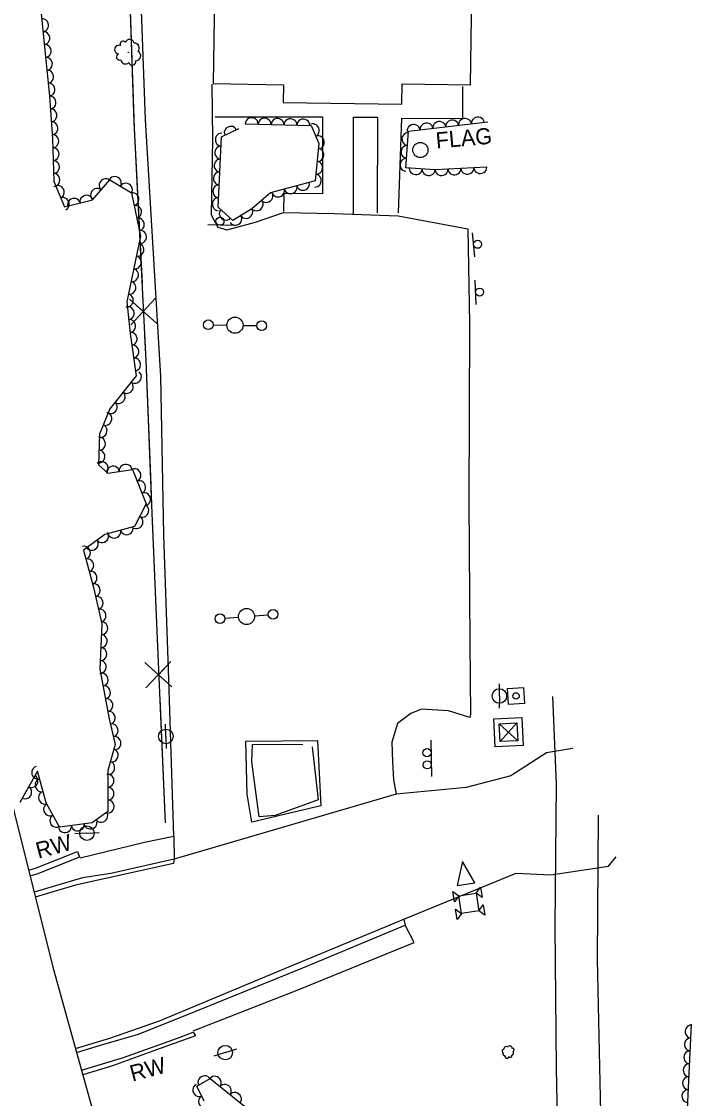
# Model space of a CAD drawing. Extents: x 1722896 to 1754269, y 648279 to 666297.
# Drawn here: x 1740349.4 to 1740560.8, y 650991.4 to 651324.6 of the extents above; entities that cross this region are included whole.
import ezdxf

# ---------------------------------------------------------------- set-up
doc = ezdxf.new("R2010")
doc.units = 0
for name, color, linetype in [('DESIGN - CENTERLINE - Proposed', 7, 'Continuous'), ('DESIGN - CENTERLINE - Proposed Text', 7, 'Continuous'), ('DESIGN - PUBLIC HEARING - Shapes', 7, 'Continuous'), ('DESIGN - SCRATCH - User 1', 7, 'Continuous'), ('SURVEY - CENTERLINE - Preliminary Text', 7, 'Continuous'), ('SURVEY - DTM - Breaklines', 7, 'Continuous'), ('SURVEY - VEGETATION - Features with Text', 7, 'Continuous')]:
    doc.layers.add(name, color=color, linetype=linetype)

msp = doc.modelspace()

# ---------------------------------------------------------------- linework, layer by layer
at = {"layer": 'DESIGN - CENTERLINE - Proposed'}
msp.add_lwpolyline([(1740283.96, 651081.72), (1740342.8, 651099.73), (1740347.1, 651079.89), (1740359.29, 651031.28), (1740373.18, 650981.55), (1740382.03, 650954.63), (1740296.86, 650930.12), (1740294.78, 650954.4), (1740288.89, 651022.95), (1740284.47, 651072.33), (1740283.96, 651081.72)], dxfattribs=at)
at = {"layer": 'DESIGN - CENTERLINE - Proposed Text'}
msp.add_line((1740472.88, 651284.87), (1740472.88, 651284.87), dxfattribs=at)
for points in [[(1740382.5, 651630.85), (1740378.89, 651527.56), (1740378.26, 651468.13), (1740380.18, 651418.22), (1740381.48, 651373.51), (1740384.27, 651291.49), (1740387.93, 651219.78), (1740389.67, 651174.94), (1740391.6, 651128.82), (1740393.85, 651076.64)], [(1740382.62, 651339.89), (1740384.2, 651293.52)], [(1740466.11, 651265.41), (1740467.11, 651294.7), (1740486.07, 651294.63), (1740486.04, 651304.56)], [(1740384.2, 651293.52), (1740384.27, 651291.49), (1740386.71, 651243.58)], [(1740409.37, 651295.15), (1740442.57, 651295.15), (1740442.58, 651271.35), (1740430.6, 651271.44), (1740430.5, 651265.82)], [(1740452.21, 651265.13), (1740452.15, 651295.04), (1740459.64, 651295.08), (1740459.51, 651265.47)], [(1740391.25, 651231.19), (1740382.86, 651238.68), (1740387.06, 651234.89), (1740390.85, 651239.08), (1740383.26, 651230.79)], [(1740387.53, 651227.5), (1740387.93, 651219.78), (1740389.43, 651181.14)], [(1740389.43, 651181.14), (1740389.67, 651174.94), (1740391.5, 651131.18)], [(1740395.94, 651118.76), (1740387.6, 651126.31), (1740391.77, 651122.49), (1740395.6, 651126.65), (1740387.94, 651118.42)], [(1740392.19, 651115.1), (1740393.85, 651076.64)]]:
    msp.add_lwpolyline(points, dxfattribs=at)
msp.add_lwpolyline([(1740488.38, 651305.08), (1740491.54, 651515.13), (1740475.24, 651515.38), (1740473.92, 651427.72), (1740442.61, 651427.16), (1740442.54, 651435.19), (1740411.71, 651435.65), (1740411.58, 651427.53), (1740410.55, 651427.55), (1740408.72, 651305.43), (1740430.52, 651305.1), (1740430.44, 651299.61), (1740467.1, 651299.06), (1740467.2, 651305.39)], close=True, dxfattribs=at)
msp.add_circle((1740472.88, 651284.88), 2.35, dxfattribs=at)
at = {"layer": 'DESIGN - PUBLIC HEARING - Shapes'}
for p, q in [((1740414.58, 651261.54), (1740407.08, 651261.7)), ((1740489.76, 651251.83), (1740489.01, 651259.3)), ((1740490.15, 651237.11), (1740489.83, 651244.61)), ((1740502.5, 651115.95), (1740502.5, 651115.95)), ((1740497.3, 651107.35), (1740503.04, 651102.1)), ((1740497.54, 651101.85), (1740502.79, 651107.59)), ((1740476.09, 651102.23), (1740476.32, 651091.04)), ((1740500.17, 651104.72), (1740500.17, 651104.72)), ((1740487.89, 651051.78), (1740487.89, 651051.78))]:
    msp.add_line(p, q, dxfattribs=at)
for points in [[(1740500.15, 651113.31), (1740499.86, 651118.3), (1740504.85, 651118.6), (1740505.15, 651113.61)], [(1740496.02, 651100.18), (1740495.63, 651108.87), (1740504.32, 651109.27), (1740504.71, 651100.58)], [(1740497.54, 651101.85), (1740497.3, 651107.35), (1740502.79, 651107.59), (1740503.04, 651102.1)]]:
    msp.add_lwpolyline(points, close=True, dxfattribs=at)
for points in [[(1740484.27, 651057.25), (1740489.71, 651058.08), (1740485.91, 651064.68), (1740484.27, 651057.25)], [(1740485.59, 651048.65), (1740484.25, 651046.82), (1740483.77, 651049.99), (1740485.59, 651048.65), (1740484.76, 651054.08), (1740483.42, 651052.26), (1740482.93, 651055.42), (1740484.76, 651054.08), (1740490.19, 651054.92), (1740491.53, 651056.74), (1740492.02, 651053.58), (1740490.19, 651054.92), (1740491.03, 651049.48), (1740492.37, 651051.31), (1740492.85, 651048.14), (1740491.03, 651049.48), (1740485.59, 651048.65)]]:
    msp.add_lwpolyline(points, dxfattribs=at)
for centre, radius in [((1740410.84, 651262.84), 1.25), ((1740490.6, 651255.71), 1.25), ((1740491.21, 651240.93), 1.25), ((1740502.5, 651115.95), 1), ((1740474.94, 651098.39), 1.25), ((1740475.02, 651094.64), 1.25)]:
    msp.add_circle(centre, radius, dxfattribs=at)
at = {"layer": 'DESIGN - SCRATCH - User 1'}
for points in [[(1740351.59, 651062), (1740353.78, 651062.65), (1740366.79, 651067.79)], [(1740366.79, 651067.79), (1740367.32, 651066.08), (1740354.2, 651060.85), (1740352.03, 651060.21)], [(1740367.98, 651000.17), (1740381.02, 651004.08), (1740397.68, 651010.09), (1740402.53, 651011.96)], [(1740402.53, 651011.96), (1740403.28, 651010.8), (1740390.02, 651006.01), (1740377.53, 651001.49), (1740368.38, 650998.75)]]:
    msp.add_lwpolyline(points, dxfattribs=at)
at = {"layer": 'SURVEY - CENTERLINE - Preliminary Text'}
for points in [[(1740396.6, 651072.52), (1740394.97, 651121.06), (1740393.45, 651165.66), (1740392.52, 651214.78), (1740387.79, 651294.33), (1740383.43, 651412.34), (1740383.19, 651448.45), (1740380.24, 651488.39), (1740383.29, 651553.94), (1740383.99, 651603.05)], [(1740408.36, 651305.25), (1740408.57, 651288.26), (1740408.16, 651264.85), (1740410.16, 651261.02), (1740413.01, 651260.17), (1740421.82, 651262.51), (1740430.48, 651265.5), (1740446.17, 651265.19), (1740466.04, 651264.49), (1740487.57, 651260.48), (1740488.08, 651231.22), (1740487.84, 651176), (1740488.2, 651132.44), (1740488.38, 651110.16), (1740488.16, 651109.32), (1740481.61, 651111.36), (1740473.27, 651111.9), (1740469.9, 651110.57), (1740465.85, 651107.42), (1740464.06, 651101.67), (1740464.21, 651095.61), (1740464.6, 651090), (1740465.42, 651085.52)], [(1740513.79, 651115.82), (1740514.87, 651088.69), (1740514.53, 651044.74), (1740514.89, 651000.65), (1740515.76, 650959.37), (1740516.28, 650935.61), (1740517.23, 650889.81), (1740518.91, 650839), (1740520.11, 650782.88), (1740522.8, 650727.83), (1740523.62, 650711.47)], [(1740442.11, 651081.95), (1740420.66, 651076.9), (1740419.29, 651085.57), (1740418.83, 651101.97), (1740441, 651102.21), (1740442.11, 651081.95)], [(1740520.13, 651099.74), (1740511.95, 651098.33), (1740500.85, 651091.2), (1740487.09, 651087.59), (1740465.42, 651085.52), (1740396.62, 651065.44)], [(1740527.96, 651079.09), (1740527.59, 651034.36), (1740528.68, 650986.92), (1740529.99, 650932.61), (1740530.91, 650893.69)], [(1740367.53, 651065.89), (1740387.52, 651070.66), (1740396.6, 651072.52), (1740396.62, 651065.44)], [(1740467.73, 651046.88), (1740502.53, 651061.09), (1740513.29, 651060.6), (1740531.16, 651063.26), (1740533.46, 651066.14)], [(1740396.62, 651065.44), (1740377.04, 651061.04), (1740368.29, 651059.66), (1740353.29, 651055.21)], [(1740396.62, 651065.44), (1740396.48, 651064.13), (1740366.08, 651057.37), (1740353.67, 651053.67)], [(1740366.1, 651006.91), (1740376.7, 651010.1), (1740392.11, 651015.46), (1740432.16, 651032.12), (1740467.73, 651046.88), (1740468.18, 651044.98)], [(1740366.45, 651005.64), (1740374.84, 651008.16), (1740385.67, 651011.33), (1740403.42, 651018.45), (1740436.51, 651031.86), (1740468.18, 651044.98)], [(1740402.53, 651012.28), (1740434.78, 651024.95), (1740470.91, 651039.63), (1740468.18, 651044.98)]]:
    msp.add_lwpolyline(points, dxfattribs=at)
at = {"layer": 'SURVEY - DTM - Breaklines'}
for p, q in [((1740408.73, 651230.77), (1740412.98, 651230.7)), ((1740417.98, 651230.62), (1740422.23, 651230.55)), ((1740412.34, 651139.98), (1740416.57, 651140.33)), ((1740421.56, 651140.74), (1740425.79, 651141.09)), ((1740497.34, 651115.93), (1740497.38, 651119.68)), ((1740497.34, 651115.93), (1740497.31, 651112.18)), ((1740394.11, 651103.43), (1740394, 651107.17)), ((1740394.11, 651103.43), (1740394.22, 651099.68)), ((1740369.66, 651073.49), (1740365.92, 651073.3)), ((1740369.66, 651073.49), (1740373.41, 651073.68)), ((1740412.48, 651005.59), (1740408.91, 651004.45)), ((1740412.48, 651005.59), (1740416.06, 651006.72))]:
    msp.add_line(p, q, dxfattribs=at)
for centre, radius in [((1740407.24, 651230.8), 1.5), ((1740415.48, 651230.66), 2.5), ((1740423.73, 651230.52), 1.5), ((1740419.07, 651140.53), 2.5), ((1740427.29, 651141.21), 1.5), ((1740410.84, 651139.85), 1.5), ((1740497.34, 651115.93), 2.25), ((1740394.11, 651103.43), 2.25), ((1740369.66, 651073.49), 2.25), ((1740412.48, 651005.59), 2.25)]:
    msp.add_circle(centre, radius, dxfattribs=at)
at = {"layer": 'SURVEY - VEGETATION - Features with Text'}
for points in [[(1740355.3, 651329.17), (1740356.78, 651314.61), (1740358.05, 651301.66), (1740359.02, 651288.37), (1740359.38, 651275.16), (1740362.68, 651267.32), (1740371.34, 651269.45), (1740376.79, 651275.7), (1740383.43, 651271.67), (1740386.28, 651258.27), (1740382.02, 651237.87), (1740383.08, 651228.1), (1740384.87, 651214.99), (1740376.71, 651204.8), (1740373.6, 651196.96), (1740373.22, 651187.5), (1740376.09, 651184.93), (1740383.77, 651186.03), (1740388.02, 651175.43), (1740384.43, 651168.37), (1740375.18, 651165.92), (1740368.64, 651161.02), (1740371.65, 651149.56), (1740374.26, 651138.31), (1740373.7, 651124.26), (1740376.57, 651108.87), (1740378.42, 651100.93), (1740376.12, 651092.89), (1740376.16, 651080.23), (1740371.24, 651076.73), (1740361.18, 651075.3), (1740357, 651082.91), (1740354.32, 651092.66), (1740348.89, 651083.02)], [(1740418.67, 651293.03), (1740439.04, 651292.49), (1740441.43, 651286.88), (1740440.33, 651275.3), (1740426.52, 651271.63), (1740420.66, 651266.65), (1740414.86, 651263.04), (1740410.31, 651267.2), (1740411.34, 651288.97), (1740416.73, 651291.54)], [(1740493.42, 651279.59), (1740477.33, 651278.74), (1740468.43, 651279.35), (1740469.23, 651290.7), (1740493.77, 651293.56)], [(1740439.42, 651100.16), (1740441.25, 651083.81), (1740427.88, 651078.93), (1740422.96, 651078.5), (1740420.67, 651095.58), (1740420.94, 651100.91), (1740436.52, 651101.08)], [(1740560.83, 650666.25), (1740557, 650691.33), (1740550.59, 650698.63), (1740552.14, 650708.59), (1740550.33, 650723.29), (1740550.96, 650733.39), (1740550.69, 650758.86), (1740548, 650797.71), (1740552.12, 650819.33), (1740554.64, 650849.88), (1740550.25, 650886.44), (1740550.78, 650914.05), (1740555.07, 650945.49), (1740554.91, 650974.99), (1740556.84, 651014.38)], [(1740406, 650990.61), (1740403.71, 650995.19), (1740407.81, 650997.53), (1740428.56, 650980.83)]]:
    msp.add_lwpolyline(points, dxfattribs=at)
for centre, radius in [((1740382.46, 651315.14), 0.0466), ((1740500.05, 651005.84), 0.022)]:
    msp.add_circle(centre, radius, dxfattribs=at)
for centre, radius, start, end in [((1740382.92, 651317.77), 1.34, 7.7823, 164.5712), ((1740379.57, 651315.97), 1.33, 69.9191, 263.3388), ((1740380.84, 651317.66), 0.918, 29.8984, 208.6441), ((1740384.36, 651316.43), 1.52, 316.835, 94.3592), ((1740379.81, 651313.71), 1.02, 112.5378, 289.8569), ((1740381.58, 651312.95), 1.44, 187.8248, 314.6705), ((1740383.65, 651312.27), 1.12, 197.9837, 12.984), ((1740384.8, 651314.03), 1.51, 267.7308, 63.5693), ((1740498.81, 651006.06), 0.631, 97.7815, 254.5704), ((1740499.44, 651006.74), 0.719, 46.8342, 184.3584), ((1740500.57, 651006.94), 0.714, 357.73, 153.5685), ((1740501.08, 651005.42), 0.679, 277.824, 44.6697), ((1740501.4, 651006.4), 0.527, 287.9829, 102.9832), ((1740498.86, 651005.07), 0.433, 119.8976, 298.6433), ((1740499.66, 651004.48), 0.629, 159.9183, 353.338), ((1740500.72, 651004.59), 0.479, 202.537, 19.8561)]:
    msp.add_arc(centre, radius, start, end, dxfattribs=at)
for centre, major_axis in [((1740355.88, 651323.48), (0.2, -1.99)), ((1740356.28, 651319.5), (0.2, -1.99)), ((1740356.69, 651315.52), (0.2, -1.99)), ((1740357.08, 651311.54), (0.19, -1.99)), ((1740357.47, 651307.56), (0.19, -1.99)), ((1740357.86, 651303.58), (0.19, -1.99)), ((1740358.2, 651299.59), (0.14, -1.99)), ((1740358.49, 651295.6), (0.14, -1.99)), ((1740358.78, 651291.61), (0.14, -1.99)), ((1740414.15, 651290.31), (1.8, 0.86)), ((1740420.67, 651292.98), (2, -0.05)), ((1740424.67, 651292.87), (2, -0.05)), ((1740428.67, 651292.77), (2, -0.05)), ((1740432.66, 651292.66), (2, -0.05)), ((1740436.66, 651292.55), (2, -0.05)), ((1740439.68, 651291), (0.78, -1.84)), ((1740470.81, 651290.88), (1.99, 0.23)), ((1740474.78, 651291.35), (1.99, 0.23)), ((1740478.75, 651291.81), (1.99, 0.23)), ((1740482.73, 651292.27), (1.99, 0.23)), ((1740486.7, 651292.74), (1.99, 0.23)), ((1740490.67, 651293.2), (1.99, 0.23)), ((1740359.04, 651287.62), (0.05, -2)), ((1740411.3, 651288.08), (0.09, 2)), ((1740441.24, 651287.32), (0.78, -1.84)), ((1740469.06, 651288.29), (0.14, 1.99)), ((1740359.15, 651283.62), (0.05, -2)), ((1740411.11, 651284.09), (0.09, 2)), ((1740468.78, 651284.3), (0.14, 1.99)), ((1740410.92, 651280.09), (0.09, 2)), ((1740441.1, 651283.37), (-0.19, -1.99)), ((1740468.5, 651280.31), (0.14, 1.99)), ((1740359.25, 651279.62), (0.05, -2)), ((1740440.72, 651279.39), (-0.19, -1.99)), ((1740471.46, 651279.14), (-2, 0.14)), ((1740475.45, 651278.87), (-2, 0.14)), ((1740479.44, 651278.85), (-2, -0.11)), ((1740483.44, 651279.06), (-2, -0.11)), ((1740487.43, 651279.27), (-2, -0.11)), ((1740491.43, 651279.48), (-2, -0.11)), ((1740359.36, 651275.63), (0.05, -2)), ((1740375.35, 651274.05), (1.31, 1.51)), ((1740378.33, 651274.76), (1.71, -1.04)), ((1740410.73, 651276.1), (0.09, 2)), ((1740440.34, 651275.41), (-0.19, -1.99)), ((1740360.75, 651271.9), (0.78, -1.84)), ((1740372.72, 651271.04), (1.31, 1.51)), ((1740381.75, 651272.69), (1.71, -1.04)), ((1740410.55, 651272.1), (0.09, 2)), ((1740428.84, 651272.25), (-1.93, -0.51)), ((1740432.71, 651273.27), (-1.93, -0.51)), ((1740436.57, 651274.3), (-1.93, -0.51)), ((1740362.3, 651268.21), (0.78, -1.84)), ((1740365.61, 651268.04), (1.94, 0.48)), ((1740369.5, 651269), (1.94, 0.48)), ((1740383.86, 651269.68), (0.42, -1.96)), ((1740410.36, 651268.11), (0.09, 2)), ((1740422.25, 651268.01), (-1.52, -1.29)), ((1740425.3, 651270.6), (-1.52, -1.29)), ((1740384.69, 651265.76), (0.42, -1.96)), ((1740412.59, 651265.11), (-1.48, 1.35)), ((1740419.04, 651265.64), (-1.7, -1.06)), ((1740385.52, 651261.85), (0.42, -1.96)), ((1740415.65, 651263.53), (-1.7, -1.06)), ((1740386.21, 651257.94), (-0.41, -1.96)), ((1740385.39, 651254.02), (-0.41, -1.96)), ((1740384.57, 651250.11), (-0.41, -1.96)), ((1740383.76, 651246.19), (-0.41, -1.96)), ((1740382.94, 651242.28), (-0.41, -1.96)), ((1740382.12, 651238.36), (-0.41, -1.96)), ((1740382.4, 651234.39), (0.22, -1.99)), ((1740382.83, 651230.42), (0.22, -1.99)), ((1740383.3, 651226.44), (0.27, -1.98)), ((1740383.85, 651222.48), (0.27, -1.98)), ((1740384.39, 651218.52), (0.27, -1.98)), ((1740384.6, 651214.65), (-1.25, -1.56)), ((1740382.1, 651211.53), (-1.25, -1.56)), ((1740379.6, 651208.4), (-1.25, -1.56)), ((1740377.1, 651205.28), (-1.25, -1.56)), ((1740375.46, 651201.66), (-0.74, -1.86)), ((1740373.99, 651197.94), (-0.74, -1.86)), ((1740373.48, 651194.01), (-0.08, -2)), ((1740373.32, 651190.02), (-0.08, -2)), ((1740374.32, 651186.51), (1.49, -1.33)), ((1740377.7, 651185.16), (1.98, 0.28)), ((1740381.66, 651185.73), (1.98, 0.28)), ((1740384.46, 651184.3), (0.74, -1.86)), ((1740385.95, 651180.58), (0.74, -1.86)), ((1740387.44, 651176.87), (0.74, -1.86)), ((1740386.91, 651173.25), (-0.91, -1.78)), ((1740385.1, 651169.69), (-0.91, -1.78)), ((1740374.41, 651165.34), (-1.6, -1.2)), ((1740378.12, 651166.7), (-1.93, -0.51)), ((1740381.99, 651167.72), (-1.93, -0.51)), ((1740368.84, 651160.26), (0.51, -1.93)), ((1740371.21, 651162.95), (-1.6, -1.2)), ((1740369.86, 651156.39), (0.51, -1.93)), ((1740370.87, 651152.52), (0.51, -1.93)), ((1740371.86, 651148.64), (0.45, -1.95)), ((1740372.76, 651144.75), (0.45, -1.95)), ((1740373.67, 651140.85), (0.45, -1.95)), ((1740374.2, 651136.92), (-0.08, -2)), ((1740374.04, 651132.92), (-0.08, -2)), ((1740373.89, 651128.93), (-0.08, -2)), ((1740373.73, 651124.93), (-0.08, -2)), ((1740374.31, 651120.99), (0.37, -1.97)), ((1740375.05, 651117.05), (0.37, -1.97)), ((1740375.78, 651113.12), (0.37, -1.97)), ((1740376.51, 651109.19), (0.37, -1.97)), ((1740377.4, 651105.29), (0.45, -1.95)), ((1740378.31, 651101.39), (0.45, -1.95)), ((1740377.45, 651097.54), (-0.55, -1.92)), ((1740376.35, 651093.7), (-0.55, -1.92)), ((1740354.45, 651092.18), (-0.53, 1.93)), ((1740352.6, 651089.61), (-0.98, -1.74)), ((1740355.51, 651088.32), (-0.53, 1.93)), ((1740376.13, 651089.73), (0.01, -2)), ((1740350.64, 651086.12), (-0.98, -1.74)), ((1740356.57, 651084.46), (-0.53, 1.93)), ((1740376.14, 651085.73), (0.01, -2)), ((1740358.15, 651080.81), (-0.96, 1.75)), ((1740376.16, 651081.73), (0.01, -2)), ((1740360.07, 651077.31), (-0.96, 1.75)), ((1740374.13, 651078.78), (-1.63, -1.16)), ((1740362.86, 651075.54), (-1.98, -0.28)), ((1740366.82, 651076.1), (-1.98, -0.28)), ((1740370.78, 651076.67), (-1.98, -0.28)), ((1740556.73, 651012.1), (0.1, 2)), ((1740556.53, 651008.1), (0.1, 2)), ((1740556.34, 651004.11), (0.1, 2)), ((1740556.14, 651000.11), (0.1, 2)), ((1740404.32, 650993.97), (-0.89, 1.79)), ((1740406, 650996.5), (1.74, 0.99)), ((1740409.3, 650996.33), (1.56, -1.25)), ((1740412.42, 650993.82), (1.56, -1.25)), ((1740555.94, 650996.12), (0.1, 2)), ((1740415.53, 650991.31), (1.56, -1.25)), ((1740555.75, 650992.12), (0.1, 2)), ((1740406.13, 650990.4), (-1.03, 1.71))]:
    msp.add_ellipse(centre, major_axis=major_axis, ratio=0.940188, start_param=0, end_param=3.141593, dxfattribs=at)

# ---------------------------------------------------------------- texts
at = {"layer": 'DESIGN - CENTERLINE - Proposed Text'}
msp.add_text('FLAG', height=5, rotation=5.0682, dxfattribs=at).set_placement((1740477.86, 651285.32))
at = {"layer": 'DESIGN - SCRATCH - User 1'}
for rotation, p in [(14.8614, (1740354.6, 651065.58)), (14.8685, (1740383.71, 650996.61))]:
    msp.add_text('RW', height=5, rotation=rotation, dxfattribs=at).set_placement(p)

doc.saveas('drawing.dxf')
